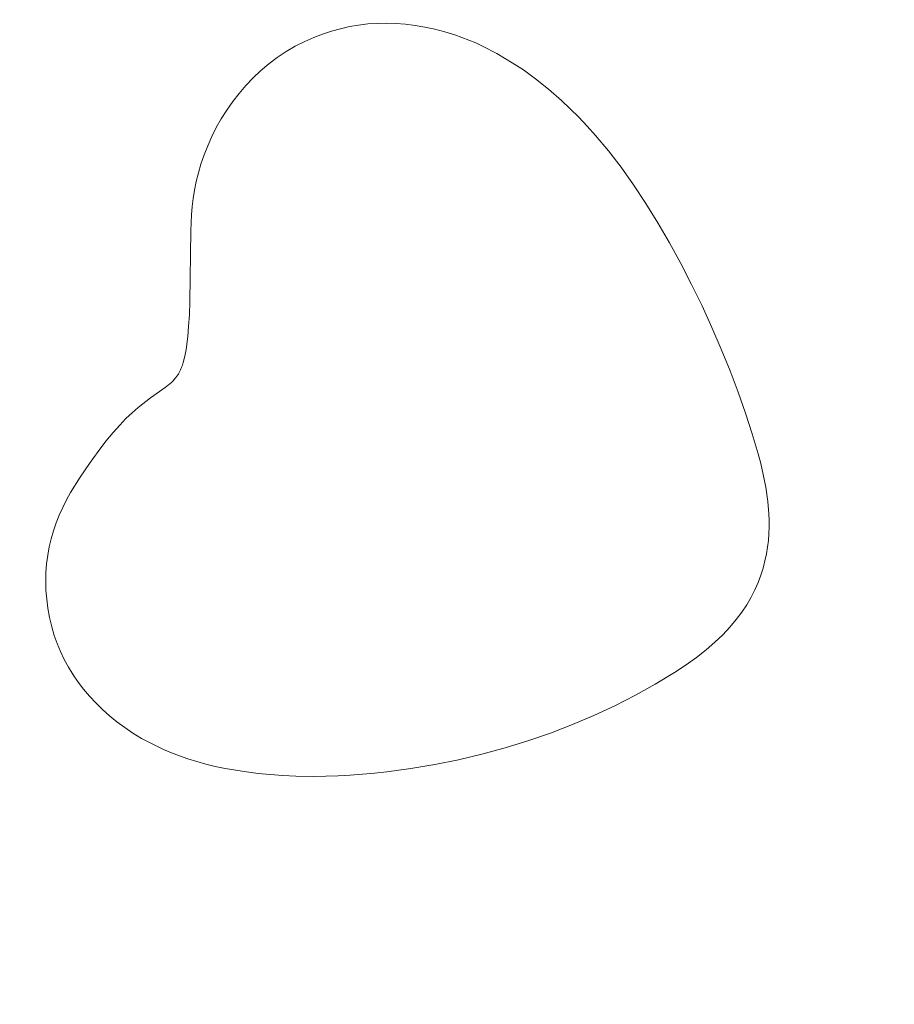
# Model space of a CAD drawing. Header units: millimetres. Extents: x -159 to 180, y -161 to 116.
# Tile 528 of 656: x 20.75 to 27.74, y -96.47 to -88.6. Entities that reach past the tile are written whole.
import ezdxf

# ---------------------------------------------------------------- set-up
doc = ezdxf.new("R2010")
doc.units = ezdxf.units.MM
doc.header["$MEASUREMENT"] = 0
doc.layers.add('Layer 1', color=7, linetype='Continuous')

msp = doc.modelspace()

# ---------------------------------------------------------------- linework, layer by layer
at = {"layer": 'Layer 1', "color": 18, "lineweight": 9}
for points, knots in [([(-158.5852, -104.074), (-158.5852, -104.074), (179.5952, -104.074), (179.5952, -104.074), (179.5952, -104.074), (179.5952, -104.074), (179.5952, 115.719), (179.5952, 115.719), (179.5952, 115.719), (179.5952, 115.719), (-158.5852, 115.719), (-158.5852, 115.719), (-158.5852, 115.719), (-158.5852, 115.719), (-158.5852, -104.074), (-158.5852, -104.074)], [0, 0, 0, 0, 0.2, 0.2, 0.2, 0.2, 0.4, 0.4, 0.4, 0.4, 0.6, 0.6, 0.6, 0.6, 1, 1, 1, 1]), ([(58.7021, -7.5691), (58.7021, -7.5691), (58.7021, -2.7996), (58.7021, -2.7996), (58.7021, -2.7996), (58.7021, -2.7996), (53.9333, -2.7996), (53.9333, -2.7996), (53.9333, -2.7996), (53.9333, -2.7996), (53.9333, 0.2004), (53.9333, 0.2004), (53.9333, 0.2004), (53.9333, 0.2004), (45.9738, 0.2004), (45.9738, 0.2004), (45.9738, 0.2004), (45.9738, 0.2004), (45.9738, -2.7996), (45.9738, -2.7996), (45.9738, -2.7996), (45.9738, -2.7996), (38.2683, -2.7996), (38.2683, -2.7996), (38.2683, -2.7996), (38.2683, -2.7996), (38.2683, 0.2004), (38.2683, 0.2004), (38.2683, 0.2004), (38.2683, 0.2004), (30.3088, 0.2004), (30.3088, 0.2004), (30.3088, 0.2004), (30.3088, 0.2004), (30.3088, -2.7996), (30.3088, -2.7996), (30.3088, -2.7996), (30.3088, -2.7996), (22.6034, -2.7996), (22.6034, -2.7996), (22.6034, -2.7996), (22.6034, -2.7996), (22.6034, 0.2004), (22.6034, 0.2004), (22.6034, 0.2004), (22.6034, 0.2004), (14.6439, 0.2004), (14.6439, 0.2004), (14.6439, 0.2004), (14.6439, 0.2004), (14.6439, -2.7996), (14.6439, -2.7996), (14.6439, -2.7996), (14.6439, -2.7996), (6.9385, -2.7996), (6.9385, -2.7996), (6.9385, -2.7996), (6.9385, -2.7996), (6.9385, 0.2004), (6.9385, 0.2004), (6.9385, 0.2004), (6.9385, 0.2004), (-1.021, 0.2004), (-1.021, 0.2004), (-1.021, 0.2004), (-1.021, 0.2004), (-1.021, -2.7996), (-1.021, -2.7996), (-1.021, -2.7996), (-1.021, -2.7996), (-8.7264, -2.7996), (-8.7264, -2.7996), (-8.7264, -2.7996), (-8.7264, -2.7996), (-8.7264, 0.2004), (-8.7264, 0.2004), (-8.7264, 0.2004), (-8.7264, 0.2004), (-16.686, 0.2004), (-16.686, 0.2004), (-16.686, 0.2004), (-16.686, 0.2004), (-16.686, -2.7996), (-16.686, -2.7996), (-16.686, -2.7996), (-16.686, -2.7996), (-24.3914, -2.7996), (-24.3914, -2.7996), (-24.3914, -2.7996), (-24.3914, -2.7996), (-24.3914, 0.2004), (-24.3914, 0.2004), (-24.3914, 0.2004), (-24.3914, 0.2004), (-32.351, 0.2004), (-32.351, 0.2004), (-32.351, 0.2004), (-32.351, 0.2004), (-32.351, -2.7996), (-32.351, -2.7996), (-32.351, -2.7996), (-32.351, -2.7996), (-37.1199, -2.7996), (-37.1199, -2.7996), (-37.1199, -2.7996), (-37.1199, -2.7996), (-37.1199, -7.5691), (-37.1199, -7.5691), (-37.1199, -7.5691), (-37.1199, -7.5691), (-40.1199, -7.5691), (-40.1199, -7.5691), (-40.1199, -7.5691), (-40.1199, -7.5691), (-40.1199, -15.5281), (-40.1199, -15.5281), (-40.1199, -15.5281), (-40.1199, -15.5281), (-37.1199, -15.5281), (-37.1199, -15.5281), (-37.1199, -15.5281), (-37.1199, -15.5281), (-37.1199, -23.2341), (-37.1199, -23.2341), (-37.1199, -23.2341), (-37.1199, -23.2341), (-40.1199, -23.2341), (-40.1199, -23.2341), (-40.1199, -23.2341), (-40.1199, -23.2341), (-40.1199, -31.1931), (-40.1199, -31.1931), (-40.1199, -31.1931), (-40.1199, -31.1931), (-37.1199, -31.1931), (-37.1199, -31.1931), (-37.1199, -31.1931), (-37.1199, -31.1931), (-37.1199, -38.8982), (-37.1199, -38.8982), (-37.1199, -38.8982), (-37.1199, -38.8982), (-40.1199, -38.8982), (-40.1199, -38.8982), (-40.1199, -38.8982), (-40.1199, -38.8982), (-40.1199, -46.8582), (-40.1199, -46.8582), (-40.1199, -46.8582), (-40.1199, -46.8582), (-37.1199, -46.8582), (-37.1199, -46.8582), (-37.1199, -46.8582), (-37.1199, -46.8582), (-37.1199, -54.5632), (-37.1199, -54.5632), (-37.1199, -54.5632), (-37.1199, -54.5632), (-40.1199, -54.5632), (-40.1199, -54.5632), (-40.1199, -54.5632), (-40.1199, -54.5632), (-40.1199, -62.5232), (-40.1199, -62.5232), (-40.1199, -62.5232), (-40.1199, -62.5232), (-37.1199, -62.5232), (-37.1199, -62.5232), (-37.1199, -62.5232), (-37.1199, -62.5232), (-37.1199, -70.2283), (-37.1199, -70.2283), (-37.1199, -70.2283), (-37.1199, -70.2283), (-40.1199, -70.2283), (-40.1199, -70.2283), (-40.1199, -70.2283), (-40.1199, -70.2283), (-40.1199, -78.1882), (-40.1199, -78.1882), (-40.1199, -78.1882), (-40.1199, -78.1882), (-37.1199, -78.1882), (-37.1199, -78.1882), (-37.1199, -78.1882), (-37.1199, -78.1882), (-37.1199, -85.8933), (-37.1199, -85.8933), (-37.1199, -85.8933), (-37.1199, -85.8933), (-40.1199, -85.8933), (-40.1199, -85.8933), (-40.1199, -85.8933), (-40.1199, -85.8933), (-40.1199, -93.8533), (-40.1199, -93.8533), (-40.1199, -93.8533), (-40.1199, -93.8533), (-37.1199, -93.8533), (-37.1199, -93.8533), (-37.1199, -93.8533), (-37.1199, -93.8533), (-37.1199, -98.6218), (-37.1199, -98.6218), (-37.1199, -98.6218), (-37.1199, -98.6218), (-32.351, -98.6218), (-32.351, -98.6218), (-32.351, -98.6218), (-32.351, -98.6218), (-32.351, -101.6218), (-32.351, -101.6218), (-32.351, -101.6218), (-32.351, -101.6218), (-24.3914, -101.6218), (-24.3914, -101.6218), (-24.3914, -101.6218), (-24.3914, -101.6218), (-24.3914, -98.6218), (-24.3914, -98.6218), (-24.3914, -98.6218), (-24.3914, -98.6218), (-16.686, -98.6218), (-16.686, -98.6218), (-16.686, -98.6218), (-16.686, -98.6218), (-16.686, -101.6218), (-16.686, -101.6218), (-16.686, -101.6218), (-16.686, -101.6218), (-8.7264, -101.6218), (-8.7264, -101.6218), (-8.7264, -101.6218), (-8.7264, -101.6218), (-8.7264, -98.6218), (-8.7264, -98.6218), (-8.7264, -98.6218), (-8.7264, -98.6218), (-1.021, -98.6218), (-1.021, -98.6218), (-1.021, -98.6218), (-1.021, -98.6218), (-1.021, -101.6218), (-1.021, -101.6218), (-1.021, -101.6218), (-1.021, -101.6218), (6.9385, -101.6218), (6.9385, -101.6218), (6.9385, -101.6218), (6.9385, -101.6218), (6.9385, -98.6218), (6.9385, -98.6218), (6.9385, -98.6218), (6.9385, -98.6218), (14.6439, -98.6218), (14.6439, -98.6218), (14.6439, -98.6218), (14.6439, -98.6218), (14.6439, -101.6218), (14.6439, -101.6218), (14.6439, -101.6218), (14.6439, -101.6218), (22.6034, -101.6218), (22.6034, -101.6218), (22.6034, -101.6218), (22.6034, -101.6218), (22.6034, -98.6218), (22.6034, -98.6218), (22.6034, -98.6218), (22.6034, -98.6218), (30.3088, -98.6218), (30.3088, -98.6218), (30.3088, -98.6218), (30.3088, -98.6218), (30.3088, -101.6218), (30.3088, -101.6218), (30.3088, -101.6218), (30.3088, -101.6218), (38.2683, -101.6218), (38.2683, -101.6218), (38.2683, -101.6218), (38.2683, -101.6218), (38.2683, -98.6218), (38.2683, -98.6218), (38.2683, -98.6218), (38.2683, -98.6218), (45.9738, -98.6218), (45.9738, -98.6218), (45.9738, -98.6218), (45.9738, -98.6218), (45.9738, -101.6218), (45.9738, -101.6218), (45.9738, -101.6218), (45.9738, -101.6218), (53.9333, -101.6218), (53.9333, -101.6218), (53.9333, -101.6218), (53.9333, -101.6218), (53.9333, -98.6218), (53.9333, -98.6218), (53.9333, -98.6218), (53.9333, -98.6218), (58.7021, -98.6218), (58.7021, -98.6218), (58.7021, -98.6218), (58.7021, -98.6218), (58.7021, -93.8533), (58.7021, -93.8533), (58.7021, -93.8533), (58.7021, -93.8533), (61.7021, -93.8533), (61.7021, -93.8533), (61.7021, -93.8533), (61.7021, -93.8533), (61.7021, -85.8933), (61.7021, -85.8933), (61.7021, -85.8933), (61.7021, -85.8933), (58.7021, -85.8933), (58.7021, -85.8933), (58.7021, -85.8933), (58.7021, -85.8933), (58.7021, -78.1882), (58.7021, -78.1882), (58.7021, -78.1882), (58.7021, -78.1882), (61.7021, -78.1882), (61.7021, -78.1882), (61.7021, -78.1882), (61.7021, -78.1882), (61.7021, -70.2283), (61.7021, -70.2283), (61.7021, -70.2283), (61.7021, -70.2283), (58.7021, -70.2283), (58.7021, -70.2283), (58.7021, -70.2283), (58.7021, -70.2283), (58.7021, -62.5232), (58.7021, -62.5232), (58.7021, -62.5232), (58.7021, -62.5232), (61.7021, -62.5232), (61.7021, -62.5232), (61.7021, -62.5232), (61.7021, -62.5232), (61.7021, -54.5632), (61.7021, -54.5632), (61.7021, -54.5632), (61.7021, -54.5632), (58.7021, -54.5632), (58.7021, -54.5632), (58.7021, -54.5632), (58.7021, -54.5632), (58.7021, -46.8582), (58.7021, -46.8582), (58.7021, -46.8582), (58.7021, -46.8582), (61.7021, -46.8582), (61.7021, -46.8582), (61.7021, -46.8582), (61.7021, -46.8582), (61.7021, -38.8982), (61.7021, -38.8982), (61.7021, -38.8982), (61.7021, -38.8982), (58.7021, -38.8982), (58.7021, -38.8982), (58.7021, -38.8982), (58.7021, -38.8982), (58.7021, -31.1931), (58.7021, -31.1931), (58.7021, -31.1931), (58.7021, -31.1931), (61.7021, -31.1931), (61.7021, -31.1931), (61.7021, -31.1931), (61.7021, -31.1931), (61.7021, -23.2341), (61.7021, -23.2341), (61.7021, -23.2341), (61.7021, -23.2341), (58.7021, -23.2341), (58.7021, -23.2341), (58.7021, -23.2341), (58.7021, -23.2341), (58.7021, -15.5281), (58.7021, -15.5281), (58.7021, -15.5281), (58.7021, -15.5281), (61.7021, -15.5281), (61.7021, -15.5281), (61.7021, -15.5281), (61.7021, -15.5281), (61.7021, -7.5691), (61.7021, -7.5691), (61.7021, -7.5691), (61.7021, -7.5691), (58.7021, -7.5691), (58.7021, -7.5691)], [0, 0, 0, 0, 0.009901, 0.009901, 0.009901, 0.009901, 0.019802, 0.019802, 0.019802, 0.019802, 0.029703, 0.029703, 0.029703, 0.029703, 0.039604, 0.039604, 0.039604, 0.039604, 0.049505, 0.049505, 0.049505, 0.049505, 0.059406, 0.059406, 0.059406, 0.059406, 0.069307, 0.069307, 0.069307, 0.069307, 0.079208, 0.079208, 0.079208, 0.079208, 0.089109, 0.089109, 0.089109, 0.089109, 0.09901, 0.09901, 0.09901, 0.09901, 0.108911, 0.108911, 0.108911, 0.108911, 0.118812, 0.118812, 0.118812, 0.118812, 0.128713, 0.128713, 0.128713, 0.128713, 0.138614, 0.138614, 0.138614, 0.138614, 0.148515, 0.148515, 0.148515, 0.148515, 0.158416, 0.158416, 0.158416, 0.158416, 0.168317, 0.168317, 0.168317, 0.168317, 0.178218, 0.178218, 0.178218, 0.178218, 0.188119, 0.188119, 0.188119, 0.188119, 0.19802, 0.19802, 0.19802, 0.19802, 0.207921, 0.207921, 0.207921, 0.207921, 0.217822, 0.217822, 0.217822, 0.217822, 0.227723, 0.227723, 0.227723, 0.227723, 0.237624, 0.237624, 0.237624, 0.237624, 0.247525, 0.247525, 0.247525, 0.247525, 0.257426, 0.257426, 0.257426, 0.257426, 0.267327, 0.267327, 0.267327, 0.267327, 0.277228, 0.277228, 0.277228, 0.277228, 0.287129, 0.287129, 0.287129, 0.287129, 0.29703, 0.29703, 0.29703, 0.29703, 0.306931, 0.306931, 0.306931, 0.306931, 0.316832, 0.316832, 0.316832, 0.316832, 0.326733, 0.326733, 0.326733, 0.326733, 0.336634, 0.336634, 0.336634, 0.336634, 0.346535, 0.346535, 0.346535, 0.346535, 0.356436, 0.356436, 0.356436, 0.356436, 0.366337, 0.366337, 0.366337, 0.366337, 0.376238, 0.376238, 0.376238, 0.376238, 0.386139, 0.386139, 0.386139, 0.386139, 0.39604, 0.39604, 0.39604, 0.39604, 0.405941, 0.405941, 0.405941, 0.405941, 0.415842, 0.415842, 0.415842, 0.415842, 0.425743, 0.425743, 0.425743, 0.425743, 0.435644, 0.435644, 0.435644, 0.435644, 0.445545, 0.445545, 0.445545, 0.445545, 0.455446, 0.455446, 0.455446, 0.455446, 0.465347, 0.465347, 0.465347, 0.465347, 0.475248, 0.475248, 0.475248, 0.475248, 0.485149, 0.485149, 0.485149, 0.485149, 0.49505, 0.49505, 0.49505, 0.49505, 0.50495, 0.50495, 0.50495, 0.50495, 0.514851, 0.514851, 0.514851, 0.514851, 0.524752, 0.524752, 0.524752, 0.524752, 0.534653, 0.534653, 0.534653, 0.534653, 0.544554, 0.544554, 0.544554, 0.544554, 0.554455, 0.554455, 0.554455, 0.554455, 0.564356, 0.564356, 0.564356, 0.564356, 0.574257, 0.574257, 0.574257, 0.574257, 0.584158, 0.584158, 0.584158, 0.584158, 0.594059, 0.594059, 0.594059, 0.594059, 0.60396, 0.60396, 0.60396, 0.60396, 0.613861, 0.613861, 0.613861, 0.613861, 0.623762, 0.623762, 0.623762, 0.623762, 0.633663, 0.633663, 0.633663, 0.633663, 0.643564, 0.643564, 0.643564, 0.643564, 0.653465, 0.653465, 0.653465, 0.653465, 0.663366, 0.663366, 0.663366, 0.663366, 0.673267, 0.673267, 0.673267, 0.673267, 0.683168, 0.683168, 0.683168, 0.683168, 0.693069, 0.693069, 0.693069, 0.693069, 0.70297, 0.70297, 0.70297, 0.70297, 0.712871, 0.712871, 0.712871, 0.712871, 0.722772, 0.722772, 0.722772, 0.722772, 0.732673, 0.732673, 0.732673, 0.732673, 0.742574, 0.742574, 0.742574, 0.742574, 0.752475, 0.752475, 0.752475, 0.752475, 0.762376, 0.762376, 0.762376, 0.762376, 0.772277, 0.772277, 0.772277, 0.772277, 0.782178, 0.782178, 0.782178, 0.782178, 0.792079, 0.792079, 0.792079, 0.792079, 0.80198, 0.80198, 0.80198, 0.80198, 0.811881, 0.811881, 0.811881, 0.811881, 0.821782, 0.821782, 0.821782, 0.821782, 0.831683, 0.831683, 0.831683, 0.831683, 0.841584, 0.841584, 0.841584, 0.841584, 0.851485, 0.851485, 0.851485, 0.851485, 0.861386, 0.861386, 0.861386, 0.861386, 0.871287, 0.871287, 0.871287, 0.871287, 0.881188, 0.881188, 0.881188, 0.881188, 0.891089, 0.891089, 0.891089, 0.891089, 0.90099, 0.90099, 0.90099, 0.90099, 0.910891, 0.910891, 0.910891, 0.910891, 0.920792, 0.920792, 0.920792, 0.920792, 0.930693, 0.930693, 0.930693, 0.930693, 0.940594, 0.940594, 0.940594, 0.940594, 0.950495, 0.950495, 0.950495, 0.950495, 0.960396, 0.960396, 0.960396, 0.960396, 0.970297, 0.970297, 0.970297, 0.970297, 0.980198, 0.980198, 0.980198, 0.980198, 1, 1, 1, 1]), ([(21.7213, -94.3445), (21.7213, -94.3445), (21.8372, -94.4045), (21.8372, -94.4045), (21.8372, -94.4045), (21.8372, -94.4045), (21.8977, -94.4325), (21.8977, -94.4325), (21.8977, -94.4325), (21.8977, -94.4325), (21.9602, -94.459), (21.9602, -94.459), (21.9602, -94.459), (21.9602, -94.459), (22.025, -94.484), (22.025, -94.484), (22.025, -94.484), (22.025, -94.484), (22.0922, -94.5074), (22.0922, -94.5074), (22.0922, -94.5074), (22.0922, -94.5074), (22.1623, -94.5293), (22.1623, -94.5293), (22.1623, -94.5293), (22.1623, -94.5293), (22.2352, -94.5495), (22.2352, -94.5495), (22.2352, -94.5495), (22.2352, -94.5495), (22.3115, -94.5681), (22.3115, -94.5681), (22.3115, -94.5681), (22.3115, -94.5681), (22.3911, -94.5849), (22.3911, -94.5849), (22.3911, -94.5849), (22.3911, -94.5849), (22.4745, -94.6), (22.4745, -94.6), (22.4745, -94.6), (22.4745, -94.6), (22.5619, -94.6133), (22.5619, -94.6133), (22.5619, -94.6133), (22.5619, -94.6133), (22.6534, -94.6247), (22.6534, -94.6247), (22.6534, -94.6247), (22.6534, -94.6247), (22.7494, -94.6342), (22.7494, -94.6342), (22.7494, -94.6342), (22.7494, -94.6342), (22.85, -94.6417), (22.85, -94.6417), (22.85, -94.6417), (22.85, -94.6417), (22.9556, -94.6472), (22.9556, -94.6472), (22.9556, -94.6472), (22.9556, -94.6472), (23.0975, -94.6502), (23.0975, -94.6502), (23.0975, -94.6502), (23.0975, -94.6502), (23.1952, -94.648), (23.1952, -94.648), (23.1952, -94.648), (23.1952, -94.648), (23.2928, -94.6441), (23.2928, -94.6441), (23.2928, -94.6441), (23.2928, -94.6441), (23.3903, -94.6385), (23.3903, -94.6385), (23.3903, -94.6385), (23.3903, -94.6385), (23.4876, -94.6313), (23.4876, -94.6313), (23.4876, -94.6313), (23.4876, -94.6313), (23.5848, -94.6224), (23.5848, -94.6224), (23.5848, -94.6224), (23.5848, -94.6224), (23.6817, -94.6119), (23.6817, -94.6119), (23.6817, -94.6119), (23.6817, -94.6119), (23.8746, -94.5861), (23.8746, -94.5861), (23.8746, -94.5861), (23.8746, -94.5861), (24.0661, -94.5539), (24.0661, -94.5539), (24.0661, -94.5539), (24.0661, -94.5539), (24.2558, -94.5155), (24.2558, -94.5155), (24.2558, -94.5155), (24.2558, -94.5155), (24.4434, -94.471), (24.4434, -94.471), (24.4434, -94.471), (24.4434, -94.471), (24.6286, -94.4205), (24.6286, -94.4205), (24.6286, -94.4205), (24.6286, -94.4205), (24.8111, -94.3642), (24.8111, -94.3642), (24.8111, -94.3642), (24.8111, -94.3642), (24.9905, -94.3022), (24.9905, -94.3022), (24.9905, -94.3022), (24.9905, -94.3022), (25.1665, -94.2346), (25.1665, -94.2346), (25.1665, -94.2346), (25.1665, -94.2346), (25.3387, -94.1616), (25.3387, -94.1616), (25.3387, -94.1616), (25.3387, -94.1616), (25.5069, -94.0833), (25.5069, -94.0833), (25.5069, -94.0833), (25.5069, -94.0833), (25.6708, -93.9998), (25.6708, -93.9998), (25.6708, -93.9998), (25.6708, -93.9998), (25.8299, -93.9112), (25.8299, -93.9112), (25.8299, -93.9112), (25.8299, -93.9112), (25.9839, -93.8176), (25.9839, -93.8176), (25.9839, -93.8176), (25.9839, -93.8176), (26.0757, -93.757), (26.0757, -93.757), (26.0757, -93.757), (26.0757, -93.757), (26.1597, -93.6964), (26.1597, -93.6964), (26.1597, -93.6964), (26.1597, -93.6964), (26.2364, -93.6358), (26.2364, -93.6358), (26.2364, -93.6358), (26.2364, -93.6358), (26.3061, -93.5753), (26.3061, -93.5753), (26.3061, -93.5753), (26.3061, -93.5753), (26.3691, -93.515), (26.3691, -93.515), (26.3691, -93.515), (26.3691, -93.515), (26.4258, -93.4548), (26.4258, -93.4548), (26.4258, -93.4548), (26.4258, -93.4548), (26.4764, -93.3947), (26.4764, -93.3947), (26.4764, -93.3947), (26.4764, -93.3947), (26.5215, -93.3349), (26.5215, -93.3349), (26.5215, -93.3349), (26.5215, -93.3349), (26.5612, -93.2753), (26.5612, -93.2753), (26.5612, -93.2753), (26.5612, -93.2753), (26.5959, -93.216), (26.5959, -93.216), (26.5959, -93.216), (26.5959, -93.216), (26.626, -93.157), (26.626, -93.157), (26.626, -93.157), (26.626, -93.157), (26.6518, -93.0984), (26.6518, -93.0984), (26.6518, -93.0984), (26.6518, -93.0984), (26.6736, -93.0401), (26.6736, -93.0401), (26.6736, -93.0401), (26.6736, -93.0401), (26.6918, -92.9823), (26.6918, -92.9823), (26.6918, -92.9823), (26.6918, -92.9823), (26.7068, -92.9249), (26.7068, -92.9249), (26.7068, -92.9249), (26.7068, -92.9249), (26.7187, -92.8679), (26.7187, -92.8679), (26.7187, -92.8679), (26.7187, -92.8679), (26.7274, -92.8144), (26.7274, -92.8144), (26.7274, -92.8144), (26.7274, -92.8144), (26.7336, -92.7604), (26.7336, -92.7604), (26.7336, -92.7604), (26.7336, -92.7604), (26.7375, -92.7064), (26.7375, -92.7064), (26.7375, -92.7064), (26.7375, -92.7064), (26.7392, -92.6527), (26.7392, -92.6527), (26.7392, -92.6527), (26.7392, -92.6527), (26.739, -92.5997), (26.739, -92.5997), (26.739, -92.5997), (26.739, -92.5997), (26.7371, -92.5478), (26.7371, -92.5478), (26.7371, -92.5478), (26.7371, -92.5478), (26.7286, -92.4485), (26.7286, -92.4485), (26.7286, -92.4485), (26.7286, -92.4485), (26.7124, -92.3353), (26.7124, -92.3353), (26.7124, -92.3353), (26.7124, -92.3353), (26.6932, -92.2351), (26.6932, -92.2351), (26.6932, -92.2351), (26.6932, -92.2351), (26.6726, -92.1467), (26.6726, -92.1467), (26.6726, -92.1467), (26.6726, -92.1467), (26.652, -92.0691), (26.652, -92.0691), (26.652, -92.0691), (26.652, -92.0691), (26.6052, -91.9088), (26.6052, -91.9088), (26.6052, -91.9088), (26.6052, -91.9088), (26.5519, -91.7438), (26.5519, -91.7438), (26.5519, -91.7438), (26.5519, -91.7438), (26.4927, -91.5752), (26.4927, -91.5752), (26.4927, -91.5752), (26.4927, -91.5752), (26.4278, -91.404), (26.4278, -91.404), (26.4278, -91.404), (26.4278, -91.404), (26.3577, -91.2313), (26.3577, -91.2313), (26.3577, -91.2313), (26.3577, -91.2313), (26.2828, -91.0581), (26.2828, -91.0581), (26.2828, -91.0581), (26.2828, -91.0581), (26.2033, -90.8854), (26.2033, -90.8854), (26.2033, -90.8854), (26.2033, -90.8854), (26.1199, -90.7142), (26.1199, -90.7142), (26.1199, -90.7142), (26.1199, -90.7142), (26.0327, -90.5455), (26.0327, -90.5455), (26.0327, -90.5455), (26.0327, -90.5455), (25.9423, -90.3805), (25.9423, -90.3805), (25.9423, -90.3805), (25.9423, -90.3805), (25.849, -90.2201), (25.849, -90.2201), (25.849, -90.2201), (25.849, -90.2201), (25.7532, -90.0653), (25.7532, -90.0653), (25.7532, -90.0653), (25.7532, -90.0653), (25.6552, -89.9172), (25.6552, -89.9172), (25.6552, -89.9172), (25.6552, -89.9172), (25.5556, -89.7768), (25.5556, -89.7768), (25.5556, -89.7768), (25.5556, -89.7768), (25.4546, -89.6451), (25.4546, -89.6451), (25.4546, -89.6451), (25.4546, -89.6451), (25.3527, -89.5232), (25.3527, -89.5232), (25.3527, -89.5232), (25.3527, -89.5232), (25.2841, -89.4467), (25.2841, -89.4467), (25.2841, -89.4467), (25.2841, -89.4467), (25.2172, -89.376), (25.2172, -89.376), (25.2172, -89.376), (25.2172, -89.376), (25.1494, -89.3086), (25.1494, -89.3086), (25.1494, -89.3086), (25.1494, -89.3086), (25.0784, -89.242), (25.0784, -89.242), (25.0784, -89.242), (25.0784, -89.242), (24.9745, -89.1512), (24.9745, -89.1512), (24.9745, -89.1512), (24.9745, -89.1512), (24.8722, -89.0693), (24.8722, -89.0693), (24.8722, -89.0693), (24.8722, -89.0693), (24.7749, -88.9981), (24.7749, -88.9981), (24.7749, -88.9981), (24.7749, -88.9981), (24.6857, -88.9397), (24.6857, -88.9397), (24.6857, -88.9397), (24.6857, -88.9397), (24.563, -88.8677), (24.563, -88.8677), (24.563, -88.8677), (24.563, -88.8677), (24.449, -88.8079), (24.449, -88.8079), (24.449, -88.8079), (24.449, -88.8079), (24.3937, -88.782), (24.3937, -88.782), (24.3937, -88.782), (24.3937, -88.782), (24.3387, -88.7586), (24.3387, -88.7586), (24.3387, -88.7586), (24.3387, -88.7586), (24.2835, -88.7373), (24.2835, -88.7373), (24.2835, -88.7373), (24.2835, -88.7373), (24.2274, -88.718), (24.2274, -88.718), (24.2274, -88.718), (24.2274, -88.718), (24.1459, -88.6934), (24.1459, -88.6934), (24.1459, -88.6934), (24.1459, -88.6934), (24.0656, -88.6724), (24.0656, -88.6724), (24.0656, -88.6724), (24.0656, -88.6724), (23.9865, -88.6552), (23.9865, -88.6552), (23.9865, -88.6552), (23.9865, -88.6552), (23.9083, -88.6418), (23.9083, -88.6418), (23.9083, -88.6418), (23.9083, -88.6418), (23.8312, -88.6321), (23.8312, -88.6321), (23.8312, -88.6321), (23.8312, -88.6321), (23.7549, -88.6261), (23.7549, -88.6261), (23.7549, -88.6261), (23.7549, -88.6261), (23.6795, -88.6238), (23.6795, -88.6238), (23.6795, -88.6238), (23.6795, -88.6238), (23.6049, -88.6252), (23.6049, -88.6252), (23.6049, -88.6252), (23.6049, -88.6252), (23.5309, -88.6303), (23.5309, -88.6303), (23.5309, -88.6303), (23.5309, -88.6303), (23.4576, -88.6392), (23.4576, -88.6392), (23.4576, -88.6392), (23.4576, -88.6392), (23.3849, -88.6517), (23.3849, -88.6517), (23.3849, -88.6517), (23.3849, -88.6517), (23.3127, -88.668), (23.3127, -88.668), (23.3127, -88.668), (23.3127, -88.668), (23.241, -88.6879), (23.241, -88.6879), (23.241, -88.6879), (23.241, -88.6879), (23.1696, -88.7115), (23.1696, -88.7115), (23.1696, -88.7115), (23.1696, -88.7115), (23.0986, -88.7388), (23.0986, -88.7388), (23.0986, -88.7388), (23.0986, -88.7388), (23.0278, -88.7698), (23.0278, -88.7698), (23.0278, -88.7698), (23.0278, -88.7698), (22.9507, -88.8085), (22.9507, -88.8085), (22.9507, -88.8085), (22.9507, -88.8085), (22.8767, -88.8517), (22.8767, -88.8517), (22.8767, -88.8517), (22.8767, -88.8517), (22.8059, -88.8989), (22.8059, -88.8989), (22.8059, -88.8989), (22.8059, -88.8989), (22.7383, -88.9498), (22.7383, -88.9498), (22.7383, -88.9498), (22.7383, -88.9498), (22.6739, -89.0043), (22.6739, -89.0043), (22.6739, -89.0043), (22.6739, -89.0043), (22.6129, -89.062), (22.6129, -89.062), (22.6129, -89.062), (22.6129, -89.062), (22.5552, -89.1226), (22.5552, -89.1226), (22.5552, -89.1226), (22.5552, -89.1226), (22.5009, -89.1858), (22.5009, -89.1858), (22.5009, -89.1858), (22.5009, -89.1858), (22.4502, -89.2514), (22.4502, -89.2514), (22.4502, -89.2514), (22.4502, -89.2514), (22.4029, -89.3189), (22.4029, -89.3189), (22.4029, -89.3189), (22.4029, -89.3189), (22.3592, -89.3883), (22.3592, -89.3883), (22.3592, -89.3883), (22.3592, -89.3883), (22.3192, -89.4591), (22.3192, -89.4591), (22.3192, -89.4591), (22.3192, -89.4591), (22.2829, -89.5311), (22.2829, -89.5311), (22.2829, -89.5311), (22.2829, -89.5311), (22.2503, -89.604), (22.2503, -89.604), (22.2503, -89.604), (22.2503, -89.604), (22.2216, -89.6775), (22.2216, -89.6775), (22.2216, -89.6775), (22.2216, -89.6775), (22.1967, -89.7512), (22.1967, -89.7512), (22.1967, -89.7512), (22.1967, -89.7512), (22.1763, -89.8219), (22.1763, -89.8219), (22.1763, -89.8219), (22.1763, -89.8219), (22.1594, -89.891), (22.1594, -89.891), (22.1594, -89.891), (22.1594, -89.891), (22.1458, -89.9587), (22.1458, -89.9587), (22.1458, -89.9587), (22.1458, -89.9587), (22.1352, -90.0253), (22.1352, -90.0253), (22.1352, -90.0253), (22.1352, -90.0253), (22.1272, -90.0908), (22.1272, -90.0908), (22.1272, -90.0908), (22.1272, -90.0908), (22.1215, -90.1557), (22.1215, -90.1557), (22.1215, -90.1557), (22.1215, -90.1557), (22.1179, -90.22), (22.1179, -90.22), (22.1179, -90.22), (22.1179, -90.22), (22.1161, -90.2839), (22.1161, -90.2839), (22.1161, -90.2839), (22.1161, -90.2839), (22.108, -90.8513), (22.108, -90.8513), (22.108, -90.8513), (22.108, -90.8513), (22.1036, -90.9558), (22.1036, -90.9558), (22.1036, -90.9558), (22.1036, -90.9558), (22.098, -91.0486), (22.098, -91.0486), (22.098, -91.0486), (22.098, -91.0486), (22.0911, -91.1296), (22.0911, -91.1296), (22.0911, -91.1296), (22.0911, -91.1296), (22.0776, -91.235), (22.0776, -91.235), (22.0776, -91.235), (22.0776, -91.235), (22.0679, -91.2868), (22.0679, -91.2868), (22.0679, -91.2868), (22.0679, -91.2868), (22.0549, -91.3367), (22.0549, -91.3367), (22.0549, -91.3367), (22.0549, -91.3367), (22.0516, -91.3484), (22.0516, -91.3484), (22.0516, -91.3484), (22.0516, -91.3484), (22.0481, -91.3582), (22.0481, -91.3582), (22.0481, -91.3582), (22.0481, -91.3582), (22.0444, -91.3689), (22.0444, -91.3689), (22.0444, -91.3689), (22.0444, -91.3689), (22.0408, -91.3787), (22.0408, -91.3787), (22.0408, -91.3787), (22.0408, -91.3787), (22.0369, -91.3875), (22.0369, -91.3875), (22.0369, -91.3875), (22.0369, -91.3875), (22.033, -91.3972), (22.033, -91.3972), (22.033, -91.3972), (22.033, -91.3972), (22.0288, -91.406), (22.0288, -91.406), (22.0288, -91.406), (22.0288, -91.406), (22.0245, -91.4138), (22.0245, -91.4138), (22.0245, -91.4138), (22.0245, -91.4138), (22.0203, -91.4226), (22.0203, -91.4226), (22.0203, -91.4226), (22.0203, -91.4226), (22.0157, -91.4304), (22.0157, -91.4304), (22.0157, -91.4304), (22.0157, -91.4304), (22.0111, -91.4373), (22.0111, -91.4373), (22.0111, -91.4373), (22.0111, -91.4373), (21.9965, -91.4586), (21.9965, -91.4586), (21.9965, -91.4586), (21.9965, -91.4586), (21.9805, -91.4773), (21.9805, -91.4773), (21.9805, -91.4773), (21.9805, -91.4773), (21.9748, -91.4841), (21.9748, -91.4841), (21.9748, -91.4841), (21.9748, -91.4841), (21.9691, -91.49), (21.9691, -91.49), (21.9691, -91.49), (21.9691, -91.49), (21.9633, -91.4959), (21.9633, -91.4959), (21.9633, -91.4959), (21.9633, -91.4959), (21.9571, -91.5007), (21.9571, -91.5007), (21.9571, -91.5007), (21.9571, -91.5007), (21.951, -91.5066), (21.951, -91.5066), (21.951, -91.5066), (21.951, -91.5066), (21.9447, -91.5125), (21.9447, -91.5125), (21.9447, -91.5125), (21.9447, -91.5125), (21.9381, -91.5173), (21.9381, -91.5173), (21.9381, -91.5173), (21.9381, -91.5173), (21.9247, -91.5281), (21.9247, -91.5281), (21.9247, -91.5281), (21.9247, -91.5281), (21.9105, -91.5388), (21.9105, -91.5388), (21.9105, -91.5388), (21.9105, -91.5388), (21.7922, -91.6199), (21.7922, -91.6199), (21.7922, -91.6199), (21.7922, -91.6199), (21.6932, -91.6978), (21.6932, -91.6978), (21.6932, -91.6978), (21.6932, -91.6978), (21.6453, -91.7397), (21.6453, -91.7397), (21.6453, -91.7397), (21.6453, -91.7397), (21.5968, -91.786), (21.5968, -91.786), (21.5968, -91.786), (21.5968, -91.786), (21.5466, -91.8384), (21.5466, -91.8384), (21.5466, -91.8384), (21.5466, -91.8384), (21.4934, -91.8986), (21.4934, -91.8986), (21.4934, -91.8986), (21.4934, -91.8986), (21.4361, -91.9684), (21.4361, -91.9684), (21.4361, -91.9684), (21.4361, -91.9684), (21.3734, -92.0496), (21.3734, -92.0496), (21.3734, -92.0496), (21.3734, -92.0496), (21.3044, -92.1453), (21.3044, -92.1453), (21.3044, -92.1453), (21.3044, -92.1453), (21.2313, -92.2546), (21.2313, -92.2546), (21.2313, -92.2546), (21.2313, -92.2546), (21.1539, -92.3777), (21.1539, -92.3777), (21.1539, -92.3777), (21.1539, -92.3777), (21.1212, -92.4366), (21.1212, -92.4366), (21.1212, -92.4366), (21.1212, -92.4366), (21.0911, -92.4966), (21.0911, -92.4966), (21.0911, -92.4966), (21.0911, -92.4966), (21.0637, -92.5578), (21.0637, -92.5578), (21.0637, -92.5578), (21.0637, -92.5578), (21.0391, -92.6201), (21.0391, -92.6201), (21.0391, -92.6201), (21.0391, -92.6201), (21.0174, -92.6835), (21.0174, -92.6835), (21.0174, -92.6835), (21.0174, -92.6835), (20.9988, -92.748), (20.9988, -92.748), (20.9988, -92.748), (20.9988, -92.748), (20.9833, -92.8136), (20.9833, -92.8136), (20.9833, -92.8136), (20.9833, -92.8136), (20.971, -92.8803), (20.971, -92.8803), (20.971, -92.8803), (20.971, -92.8803), (20.9622, -92.9481), (20.9622, -92.9481), (20.9622, -92.9481), (20.9622, -92.9481), (20.9568, -93.017), (20.9568, -93.017), (20.9568, -93.017), (20.9568, -93.017), (20.9551, -93.087), (20.9551, -93.087), (20.9551, -93.087), (20.9551, -93.087), (20.957, -93.1581), (20.957, -93.1581), (20.957, -93.1581), (20.957, -93.1581), (20.9628, -93.2303), (20.9628, -93.2303), (20.9628, -93.2303), (20.9628, -93.2303), (20.9725, -93.3036), (20.9725, -93.3036), (20.9725, -93.3036), (20.9725, -93.3036), (20.9863, -93.378), (20.9863, -93.378), (20.9863, -93.378), (20.9863, -93.378), (21.0043, -93.4534), (21.0043, -93.4534), (21.0043, -93.4534), (21.0043, -93.4534), (21.0239, -93.5203), (21.0239, -93.5203), (21.0239, -93.5203), (21.0239, -93.5203), (21.047, -93.586), (21.047, -93.586), (21.047, -93.586), (21.047, -93.586), (21.0736, -93.6505), (21.0736, -93.6505), (21.0736, -93.6505), (21.0736, -93.6505), (21.1037, -93.7136), (21.1037, -93.7136), (21.1037, -93.7136), (21.1037, -93.7136), (21.1371, -93.7754), (21.1371, -93.7754), (21.1371, -93.7754), (21.1371, -93.7754), (21.174, -93.8357), (21.174, -93.8357), (21.174, -93.8357), (21.174, -93.8357), (21.2142, -93.8945), (21.2142, -93.8945), (21.2142, -93.8945), (21.2142, -93.8945), (21.2577, -93.9517), (21.2577, -93.9517), (21.2577, -93.9517), (21.2577, -93.9517), (21.3045, -94.0073), (21.3045, -94.0073), (21.3045, -94.0073), (21.3045, -94.0073), (21.3546, -94.0611), (21.3546, -94.0611), (21.3546, -94.0611), (21.3546, -94.0611), (21.4079, -94.1132), (21.4079, -94.1132), (21.4079, -94.1132), (21.4079, -94.1132), (21.4643, -94.1634), (21.4643, -94.1634), (21.4643, -94.1634), (21.4643, -94.1634), (21.5239, -94.2117), (21.5239, -94.2117), (21.5239, -94.2117), (21.5239, -94.2117), (21.5866, -94.258), (21.5866, -94.258), (21.5866, -94.258), (21.5866, -94.258), (21.6525, -94.3023), (21.6525, -94.3023), (21.6525, -94.3023), (21.6525, -94.3023), (21.7213, -94.3445), (21.7213, -94.3445)], [0, 0, 0, 0, 0.004878, 0.004878, 0.004878, 0.004878, 0.009756, 0.009756, 0.009756, 0.009756, 0.014634, 0.014634, 0.014634, 0.014634, 0.019512, 0.019512, 0.019512, 0.019512, 0.02439, 0.02439, 0.02439, 0.02439, 0.029268, 0.029268, 0.029268, 0.029268, 0.034146, 0.034146, 0.034146, 0.034146, 0.039024, 0.039024, 0.039024, 0.039024, 0.043902, 0.043902, 0.043902, 0.043902, 0.04878, 0.04878, 0.04878, 0.04878, 0.053659, 0.053659, 0.053659, 0.053659, 0.058537, 0.058537, 0.058537, 0.058537, 0.063415, 0.063415, 0.063415, 0.063415, 0.068293, 0.068293, 0.068293, 0.068293, 0.073171, 0.073171, 0.073171, 0.073171, 0.078049, 0.078049, 0.078049, 0.078049, 0.082927, 0.082927, 0.082927, 0.082927, 0.087805, 0.087805, 0.087805, 0.087805, 0.092683, 0.092683, 0.092683, 0.092683, 0.097561, 0.097561, 0.097561, 0.097561, 0.102439, 0.102439, 0.102439, 0.102439, 0.107317, 0.107317, 0.107317, 0.107317, 0.112195, 0.112195, 0.112195, 0.112195, 0.117073, 0.117073, 0.117073, 0.117073, 0.121951, 0.121951, 0.121951, 0.121951, 0.126829, 0.126829, 0.126829, 0.126829, 0.131707, 0.131707, 0.131707, 0.131707, 0.136585, 0.136585, 0.136585, 0.136585, 0.141463, 0.141463, 0.141463, 0.141463, 0.146341, 0.146341, 0.146341, 0.146341, 0.15122, 0.15122, 0.15122, 0.15122, 0.156098, 0.156098, 0.156098, 0.156098, 0.160976, 0.160976, 0.160976, 0.160976, 0.165854, 0.165854, 0.165854, 0.165854, 0.170732, 0.170732, 0.170732, 0.170732, 0.17561, 0.17561, 0.17561, 0.17561, 0.180488, 0.180488, 0.180488, 0.180488, 0.185366, 0.185366, 0.185366, 0.185366, 0.190244, 0.190244, 0.190244, 0.190244, 0.195122, 0.195122, 0.195122, 0.195122, 0.2, 0.2, 0.2, 0.2, 0.204878, 0.204878, 0.204878, 0.204878, 0.209756, 0.209756, 0.209756, 0.209756, 0.214634, 0.214634, 0.214634, 0.214634, 0.219512, 0.219512, 0.219512, 0.219512, 0.22439, 0.22439, 0.22439, 0.22439, 0.229268, 0.229268, 0.229268, 0.229268, 0.234146, 0.234146, 0.234146, 0.234146, 0.239024, 0.239024, 0.239024, 0.239024, 0.243902, 0.243902, 0.243902, 0.243902, 0.24878, 0.24878, 0.24878, 0.24878, 0.253659, 0.253659, 0.253659, 0.253659, 0.258537, 0.258537, 0.258537, 0.258537, 0.263415, 0.263415, 0.263415, 0.263415, 0.268293, 0.268293, 0.268293, 0.268293, 0.273171, 0.273171, 0.273171, 0.273171, 0.278049, 0.278049, 0.278049, 0.278049, 0.282927, 0.282927, 0.282927, 0.282927, 0.287805, 0.287805, 0.287805, 0.287805, 0.292683, 0.292683, 0.292683, 0.292683, 0.297561, 0.297561, 0.297561, 0.297561, 0.302439, 0.302439, 0.302439, 0.302439, 0.307317, 0.307317, 0.307317, 0.307317, 0.312195, 0.312195, 0.312195, 0.312195, 0.317073, 0.317073, 0.317073, 0.317073, 0.321951, 0.321951, 0.321951, 0.321951, 0.326829, 0.326829, 0.326829, 0.326829, 0.331707, 0.331707, 0.331707, 0.331707, 0.336585, 0.336585, 0.336585, 0.336585, 0.341463, 0.341463, 0.341463, 0.341463, 0.346341, 0.346341, 0.346341, 0.346341, 0.35122, 0.35122, 0.35122, 0.35122, 0.356098, 0.356098, 0.356098, 0.356098, 0.360976, 0.360976, 0.360976, 0.360976, 0.365854, 0.365854, 0.365854, 0.365854, 0.370732, 0.370732, 0.370732, 0.370732, 0.37561, 0.37561, 0.37561, 0.37561, 0.380488, 0.380488, 0.380488, 0.380488, 0.385366, 0.385366, 0.385366, 0.385366, 0.390244, 0.390244, 0.390244, 0.390244, 0.395122, 0.395122, 0.395122, 0.395122, 0.4, 0.4, 0.4, 0.4, 0.404878, 0.404878, 0.404878, 0.404878, 0.409756, 0.409756, 0.409756, 0.409756, 0.414634, 0.414634, 0.414634, 0.414634, 0.419512, 0.419512, 0.419512, 0.419512, 0.42439, 0.42439, 0.42439, 0.42439, 0.429268, 0.429268, 0.429268, 0.429268, 0.434146, 0.434146, 0.434146, 0.434146, 0.439024, 0.439024, 0.439024, 0.439024, 0.443902, 0.443902, 0.443902, 0.443902, 0.44878, 0.44878, 0.44878, 0.44878, 0.453659, 0.453659, 0.453659, 0.453659, 0.458537, 0.458537, 0.458537, 0.458537, 0.463415, 0.463415, 0.463415, 0.463415, 0.468293, 0.468293, 0.468293, 0.468293, 0.473171, 0.473171, 0.473171, 0.473171, 0.478049, 0.478049, 0.478049, 0.478049, 0.482927, 0.482927, 0.482927, 0.482927, 0.487805, 0.487805, 0.487805, 0.487805, 0.492683, 0.492683, 0.492683, 0.492683, 0.497561, 0.497561, 0.497561, 0.497561, 0.502439, 0.502439, 0.502439, 0.502439, 0.507317, 0.507317, 0.507317, 0.507317, 0.512195, 0.512195, 0.512195, 0.512195, 0.517073, 0.517073, 0.517073, 0.517073, 0.521951, 0.521951, 0.521951, 0.521951, 0.526829, 0.526829, 0.526829, 0.526829, 0.531707, 0.531707, 0.531707, 0.531707, 0.536585, 0.536585, 0.536585, 0.536585, 0.541463, 0.541463, 0.541463, 0.541463, 0.546341, 0.546341, 0.546341, 0.546341, 0.55122, 0.55122, 0.55122, 0.55122, 0.556098, 0.556098, 0.556098, 0.556098, 0.560976, 0.560976, 0.560976, 0.560976, 0.565854, 0.565854, 0.565854, 0.565854, 0.570732, 0.570732, 0.570732, 0.570732, 0.57561, 0.57561, 0.57561, 0.57561, 0.580488, 0.580488, 0.580488, 0.580488, 0.585366, 0.585366, 0.585366, 0.585366, 0.590244, 0.590244, 0.590244, 0.590244, 0.595122, 0.595122, 0.595122, 0.595122, 0.6, 0.6, 0.6, 0.6, 0.604878, 0.604878, 0.604878, 0.604878, 0.609756, 0.609756, 0.609756, 0.609756, 0.614634, 0.614634, 0.614634, 0.614634, 0.619512, 0.619512, 0.619512, 0.619512, 0.62439, 0.62439, 0.62439, 0.62439, 0.629268, 0.629268, 0.629268, 0.629268, 0.634146, 0.634146, 0.634146, 0.634146, 0.639024, 0.639024, 0.639024, 0.639024, 0.643902, 0.643902, 0.643902, 0.643902, 0.64878, 0.64878, 0.64878, 0.64878, 0.653659, 0.653659, 0.653659, 0.653659, 0.658537, 0.658537, 0.658537, 0.658537, 0.663415, 0.663415, 0.663415, 0.663415, 0.668293, 0.668293, 0.668293, 0.668293, 0.673171, 0.673171, 0.673171, 0.673171, 0.678049, 0.678049, 0.678049, 0.678049, 0.682927, 0.682927, 0.682927, 0.682927, 0.687805, 0.687805, 0.687805, 0.687805, 0.692683, 0.692683, 0.692683, 0.692683, 0.697561, 0.697561, 0.697561, 0.697561, 0.702439, 0.702439, 0.702439, 0.702439, 0.707317, 0.707317, 0.707317, 0.707317, 0.712195, 0.712195, 0.712195, 0.712195, 0.717073, 0.717073, 0.717073, 0.717073, 0.721951, 0.721951, 0.721951, 0.721951, 0.726829, 0.726829, 0.726829, 0.726829, 0.731707, 0.731707, 0.731707, 0.731707, 0.736585, 0.736585, 0.736585, 0.736585, 0.741463, 0.741463, 0.741463, 0.741463, 0.746341, 0.746341, 0.746341, 0.746341, 0.75122, 0.75122, 0.75122, 0.75122, 0.756098, 0.756098, 0.756098, 0.756098, 0.760976, 0.760976, 0.760976, 0.760976, 0.765854, 0.765854, 0.765854, 0.765854, 0.770732, 0.770732, 0.770732, 0.770732, 0.77561, 0.77561, 0.77561, 0.77561, 0.780488, 0.780488, 0.780488, 0.780488, 0.785366, 0.785366, 0.785366, 0.785366, 0.790244, 0.790244, 0.790244, 0.790244, 0.795122, 0.795122, 0.795122, 0.795122, 0.8, 0.8, 0.8, 0.8, 0.804878, 0.804878, 0.804878, 0.804878, 0.809756, 0.809756, 0.809756, 0.809756, 0.814634, 0.814634, 0.814634, 0.814634, 0.819512, 0.819512, 0.819512, 0.819512, 0.82439, 0.82439, 0.82439, 0.82439, 0.829268, 0.829268, 0.829268, 0.829268, 0.834146, 0.834146, 0.834146, 0.834146, 0.839024, 0.839024, 0.839024, 0.839024, 0.843902, 0.843902, 0.843902, 0.843902, 0.84878, 0.84878, 0.84878, 0.84878, 0.853659, 0.853659, 0.853659, 0.853659, 0.858537, 0.858537, 0.858537, 0.858537, 0.863415, 0.863415, 0.863415, 0.863415, 0.868293, 0.868293, 0.868293, 0.868293, 0.873171, 0.873171, 0.873171, 0.873171, 0.878049, 0.878049, 0.878049, 0.878049, 0.882927, 0.882927, 0.882927, 0.882927, 0.887805, 0.887805, 0.887805, 0.887805, 0.892683, 0.892683, 0.892683, 0.892683, 0.897561, 0.897561, 0.897561, 0.897561, 0.902439, 0.902439, 0.902439, 0.902439, 0.907317, 0.907317, 0.907317, 0.907317, 0.912195, 0.912195, 0.912195, 0.912195, 0.917073, 0.917073, 0.917073, 0.917073, 0.921951, 0.921951, 0.921951, 0.921951, 0.926829, 0.926829, 0.926829, 0.926829, 0.931707, 0.931707, 0.931707, 0.931707, 0.936585, 0.936585, 0.936585, 0.936585, 0.941463, 0.941463, 0.941463, 0.941463, 0.946341, 0.946341, 0.946341, 0.946341, 0.95122, 0.95122, 0.95122, 0.95122, 0.956098, 0.956098, 0.956098, 0.956098, 0.960976, 0.960976, 0.960976, 0.960976, 0.965854, 0.965854, 0.965854, 0.965854, 0.970732, 0.970732, 0.970732, 0.970732, 0.97561, 0.97561, 0.97561, 0.97561, 0.980488, 0.980488, 0.980488, 0.980488, 0.985366, 0.985366, 0.985366, 0.985366, 0.990244, 0.990244, 0.990244, 0.990244, 1, 1, 1, 1])]:
    msp.add_open_spline(points, degree=3, knots=knots, dxfattribs=at)

doc.saveas('drawing.dxf')
